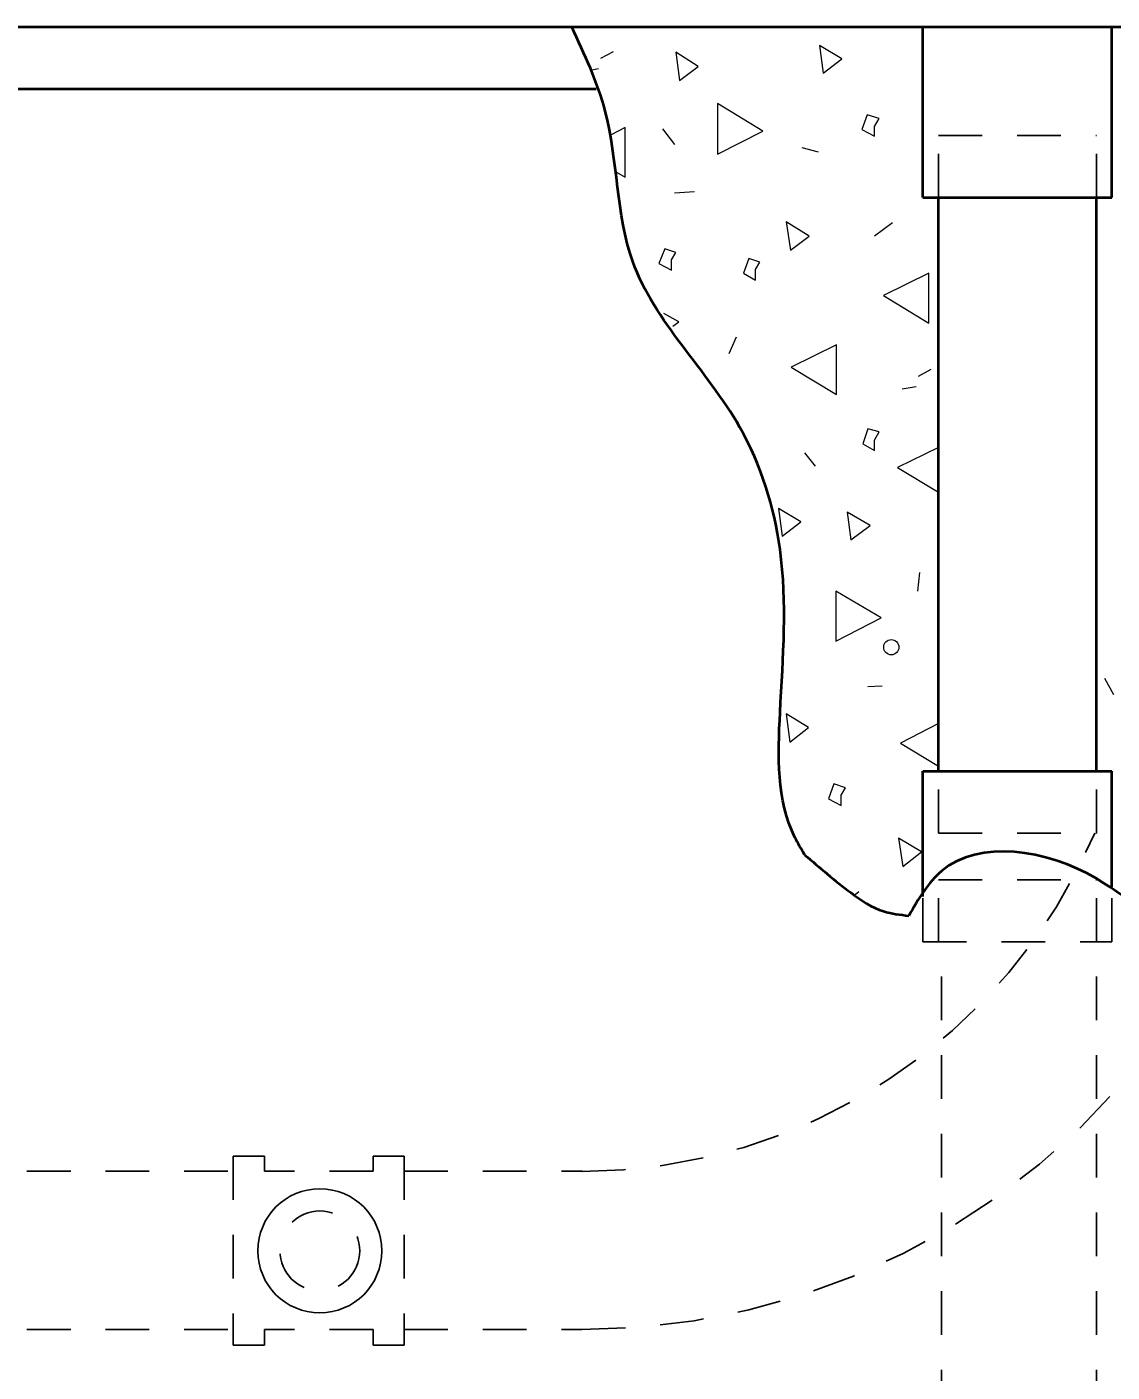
# Model space of a CAD drawing. Extents: x 312583 to 312854, y 144419 to 144597.
# Drawn here: x 312766.33 to 312777.51, y 144451.63 to 144465.49 of the extents above; entities that cross this region are included whole.
import ezdxf

# ---------------------------------------------------------------- set-up
doc = ezdxf.new("R2010")
doc.units = 0
doc.header["$LTSCALE"] = 0.3
doc.linetypes.add('SHORT_DASHED', pattern=[2.7, 1.5, -1.2])
doc.layers.add('1', color=7, linetype='Continuous', lineweight=25)
doc.layers.add('2', color=7, linetype='Continuous', lineweight=13)

msp = doc.modelspace()

# ---------------------------------------------------------------- linework, layer by layer
at = {"layer": '1', "lineweight": 40}
for p, q in [((312724.8622, 144465.4868), (312790.0289, 144465.4868)), ((312728.8566, 144465.4868), (312794.0232, 144465.4868)), ((312775.5619, 144463.7311), (312775.5619, 144465.4868)), ((312777.5092, 144463.7311), (312777.5092, 144465.4868)), ((312744.5732, 144464.8505), (312772.1962, 144464.8505)), ((312775.5619, 144463.7311), (312777.5092, 144463.7311)), ((312775.7229, 144457.8201), (312775.7229, 144463.7311)), ((312777.3482, 144457.8201), (312777.3482, 144463.7311)), ((312775.5619, 144457.8201), (312777.5092, 144457.8201)), ((312775.5619, 144456.5321), (312775.5619, 144457.8201)), ((312777.5092, 144456.6318), (312777.5092, 144457.8201))]:
    msp.add_line(p, q, dxfattribs=at)
at = {"layer": '1', "linetype": 'SHORT_DASHED'}
for p, q in [((312775.7229, 144464.3675), (312777.3482, 144464.3675)), ((312775.7229, 144463.7311), (312775.7229, 144464.3675)), ((312777.3482, 144463.7311), (312777.3482, 144464.3675)), ((312775.7229, 144457.1838), (312775.7229, 144457.8201)), ((312777.3482, 144457.1838), (312777.3482, 144457.8201)), ((312775.7229, 144457.1838), (312777.3482, 144457.1838)), ((312775.7229, 144456.7008), (312777.3482, 144456.7008)), ((312775.7229, 144456.0645), (312775.7229, 144456.7008)), ((312777.3482, 144456.0645), (312777.3482, 144456.7008)), ((312777.5092, 144456.0645), (312777.5092, 144456.6318)), ((312775.5619, 144456.0645), (312775.5619, 144456.5321)), ((312775.5619, 144456.0645), (312777.5092, 144456.0645)), ((312775.7536, 144444.7255), (312775.7536, 144456.0645)), ((312777.3482, 144444.7255), (312777.3482, 144456.0645)), ((312768.4549, 144453.8565), (312768.4549, 144451.9091)), ((312768.4549, 144453.8565), (312768.7769, 144453.8565)), ((312768.7769, 144453.8565), (312768.7769, 144453.7031)), ((312769.8962, 144453.8565), (312769.8962, 144453.7031)), ((312769.8962, 144453.8565), (312770.2182, 144453.8565)), ((312770.2182, 144453.8565), (312770.2182, 144451.9091)), ((312766.3312, 144453.7031), (312768.4549, 144453.7031)), ((312769.8962, 144453.7031), (312768.7769, 144453.7031)), ((312770.2182, 144453.7031), (312772.0506, 144453.7031)), ((312766.3312, 144452.0701), (312768.4549, 144452.0701)), ((312768.7769, 144451.9091), (312768.7769, 144452.0701)), ((312769.8962, 144452.0701), (312768.7769, 144452.0701)), ((312769.8962, 144451.9091), (312769.8962, 144452.0701)), ((312770.2182, 144452.0701), (312772.0506, 144452.0701)), ((312768.4549, 144451.9091), (312768.7769, 144451.9091)), ((312769.8962, 144451.9091), (312770.2182, 144451.9091))]:
    msp.add_line(p, q, dxfattribs=at)
at = {"layer": '1'}
msp.add_circle((312769.3481, 144452.8815), 0.6389, dxfattribs=at)
at = {"layer": '1', "linetype": 'SHORT_DASHED'}
msp.add_circle((312769.3481, 144452.8815), 0.4108, dxfattribs=at)
for radius, end in [(5.75, 336.76867), (7.3792, 340.7336)]:
    msp.add_arc((312772.0474, 144459.4499), radius, 270, end, dxfattribs=at)
at = {"layer": '1', "lineweight": 40}
for points in [[(312774.3429, 144456.9615), (312774.2432, 144457.1378), (312774.0899, 144458.4258), (312774.0899, 144460.1048), (312773.6759, 144461.3621), (312772.5719, 144463.0718), (312772.2882, 144464.6205), (312771.9432, 144465.4868)], [(312787.8592, 144465.4868), (312788.3576, 144464.6205), (312788.9632, 144463.7311), (312788.6106, 144462.6578), (312788.0432, 144462.2208), (312787.7902, 144461.3008), (312787.6676, 144459.0928), (312787.1309, 144458.0195), (312786.9699, 144457.8278), (312786.0576, 144457.0381), (312785.4979, 144457.2681), (312784.6316, 144457.1685), (312783.8649, 144457.2375), (312783.0062, 144457.0151), (312781.9482, 144456.9768), (312781.3272, 144457.1838), (312780.5912, 144456.8848), (312780.4992, 144456.7851), (312779.7939, 144456.8925), (312778.6976, 144456.2178), (312778.4139, 144456.1565), (312777.3482, 144456.7161), (312775.7536, 144456.7928), (312775.4162, 144456.3328)], [(312774.3429, 144456.9615), (312774.8182, 144456.5705), (312775.1556, 144456.3788), (312775.4162, 144456.3328)]]:
    msp.add_spline(points, degree=3, dxfattribs=at)
at = {"layer": '2'}
for p, q in [((312772.2422, 144465.1648), (312772.3726, 144465.2338)), ((312772.1349, 144465.0421), (312772.2192, 144465.0575)), ((312772.8786, 144464.4365), (312773.0012, 144464.2755)), ((312774.3122, 144464.2448), (312774.4809, 144464.1988)), ((312772.4032, 144463.9918), (312772.4952, 144463.9381)), ((312773.0012, 144463.7771), (312773.2082, 144463.7925)), ((312775.2476, 144463.4705), (312775.0636, 144463.3325)), ((312773.6376, 144462.2898), (312773.5609, 144462.1211)), ((312775.5159, 144461.8911), (312775.6462, 144461.9601)), ((312775.3472, 144461.7608), (312775.4929, 144461.7838)), ((312774.3429, 144461.1015), (312774.4502, 144460.9635)), ((312775.5082, 144459.6755), (312775.5312, 144459.8671)), ((312774.9946, 144458.6941), (312775.1402, 144458.7018)), ((312777.4326, 144458.7785), (312777.5246, 144458.6098)), ((312774.9026, 144456.5781), (312774.8642, 144456.5475))]:
    msp.add_line(p, q, dxfattribs=at)
for points in [[(312773.0549, 144464.9348), (312773.2466, 144465.0805), (312773.0166, 144465.2261)], [(312774.5346, 144465.0115), (312774.7262, 144465.1571), (312774.4962, 144465.2951)], [(312773.4459, 144464.6971), (312773.4459, 144464.1758), (312773.9136, 144464.4135)], [(312775.0636, 144464.4595), (312775.1096, 144464.5438), (312774.9869, 144464.5821), (312774.9332, 144464.4288), (312775.0636, 144464.3598)], [(312774.1972, 144463.1868), (312774.3889, 144463.3325), (312774.1512, 144463.4781)], [(312772.9706, 144463.0871), (312773.0166, 144463.1638), (312772.9016, 144463.2021), (312772.8402, 144463.0488), (312772.9706, 144462.9798)], [(312773.8369, 144462.9875), (312773.8829, 144463.0641), (312773.7679, 144463.1025), (312773.7142, 144462.9491), (312773.8369, 144462.8801)], [(312775.6232, 144462.4355), (312775.6232, 144462.9491), (312775.1556, 144462.7191)], [(312774.6726, 144461.6995), (312774.6726, 144462.2131), (312774.2049, 144461.9831)], [(312775.0636, 144461.2318), (312775.1096, 144461.3161), (312774.9946, 144461.3468), (312774.9409, 144461.1935), (312775.0636, 144461.1245)], [(312774.1129, 144460.2428), (312774.3046, 144460.3885), (312774.0746, 144460.5265)], [(312774.8182, 144460.2045), (312775.0176, 144460.3501), (312774.7799, 144460.4881)], [(312774.6649, 144459.6755), (312774.6649, 144459.1618), (312775.1326, 144459.3995)], [(312774.1896, 144458.1191), (312774.3812, 144458.2725), (312774.1512, 144458.4105)], [(312774.7186, 144457.5748), (312774.7646, 144457.6515), (312774.6419, 144457.6898), (312774.5882, 144457.5365), (312774.7186, 144457.4675)], [(312775.3549, 144456.8388), (312775.5466, 144456.9921), (312775.3089, 144457.1301)]]:
    msp.add_lwpolyline(points, close=True, dxfattribs=at)
for points in [[(312772.4952, 144463.9381), (312772.4952, 144464.4518), (312772.3496, 144464.3751)], [(312772.9859, 144462.4048), (312773.0472, 144462.4508), (312772.8939, 144462.5351)], [(312775.7229, 144461.1551), (312775.3012, 144460.9481), (312775.7229, 144460.6951)], [(312775.7229, 144458.3108), (312775.3319, 144458.1115), (312775.7229, 144457.8738)]]:
    msp.add_lwpolyline(points, dxfattribs=at)
msp.add_circle((312775.2355, 144459.0979), 0.0784, dxfattribs=at)

doc.saveas('drawing.dxf')
